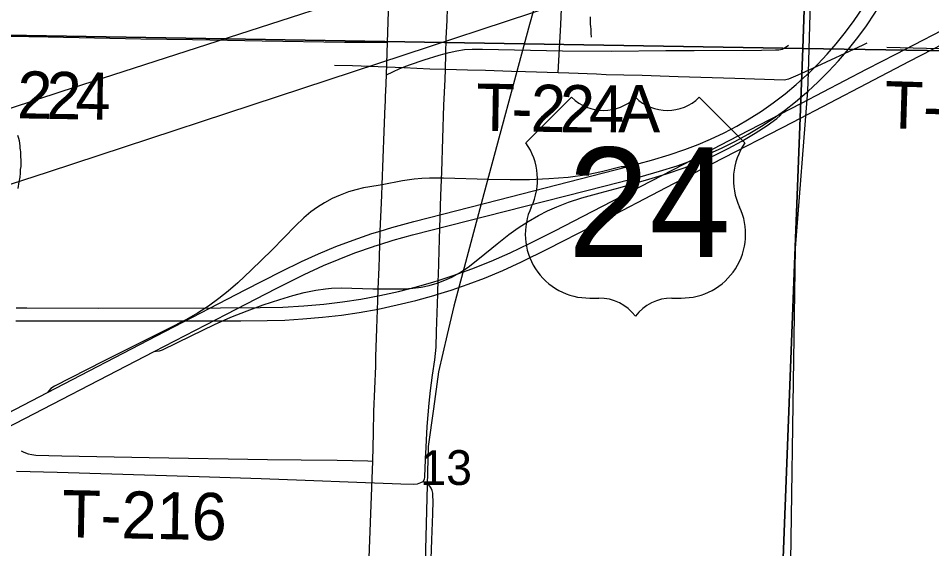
# Model space of a CAD drawing. Extents: x 2.4 to 73.1, y 4.5 to 25.6.
# Drawn here: x 42.561 to 43.111, y 20.322 to 20.642 of the extents above; entities that cross this region are included whole.
import ezdxf

# ---------------------------------------------------------------- set-up
doc = ezdxf.new("R2010")
doc.units = 0
for name, color, linetype in [('GM_X_City_Street', 7, 'Continuous'), ('GM_X_County_Road', 7, 'Continuous'), ('GM_X_Interchange_Ramps', 7, 'Continuous'), ('GM_X_Minor_River', 7, 'Continuous'), ('GM_X_Rail_Line', 7, 'Continuous'), ('GM_X_Section', 7, 'Continuous'), ('GM_X_Section_Text', 7, 'Continuous'), ('GM_X_Township', 7, 'Continuous'), ('GM_X_Township_Road', 7, 'Continuous'), ('GM_X_Township_Road_Text', 7, 'Continuous'), ('GM_X_US_Location', 7, 'Continuous'), ('GM_X_US_Route', 7, 'Continuous'), ('GM_X_US_Shield', 7, 'Continuous')]:
    doc.layers.add(name, color=color, linetype=linetype)

msp = doc.modelspace()

# ---------------------------------------------------------------- linework, layer by layer
at = {"layer": 'GM_X_City_Street'}
for points in [[(42.88583506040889, 20.60895587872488), (42.88618302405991, 20.615955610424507), (42.88737604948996, 20.63785889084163), (42.888466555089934, 20.66141813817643), (42.88864675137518, 20.66908583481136), (42.88912210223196, 20.673065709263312), (42.8895166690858, 20.678319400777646), (42.88951356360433, 20.68206316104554), (42.8895912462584, 20.684688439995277), (42.88950734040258, 20.686679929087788), (42.89001997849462, 20.694030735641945), (42.890134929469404, 20.69885877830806), (42.89013493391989, 20.700766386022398), (42.88981491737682, 20.70219865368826), (42.889174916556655, 20.703870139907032), (42.88730149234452, 20.706970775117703)], [(42.804544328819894, 20.362713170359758), (42.80526200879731, 20.3639869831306), (42.80559445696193, 20.365263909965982), (42.80576220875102, 20.37101467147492), (42.807001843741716, 20.39578560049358), (42.808033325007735, 20.4096887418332), (42.80882555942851, 20.417381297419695), (42.81019568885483, 20.426568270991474), (42.81150678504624, 20.43579559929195), (42.81225553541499, 20.44353166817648), (42.812519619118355, 20.4528615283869), (42.81305398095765, 20.469787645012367), (42.81327768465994, 20.47533958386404), (42.813330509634, 20.476644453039), (42.813616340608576, 20.483681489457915), (42.81374681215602, 20.486946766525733), (42.81443344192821, 20.508495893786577), (42.815194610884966, 20.534823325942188), (42.81573209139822, 20.54900609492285), (42.81703074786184, 20.589124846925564), (42.81771426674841, 20.60472434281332), (42.817925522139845, 20.610832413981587), (42.81810261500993, 20.619997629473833), (42.81840709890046, 20.62947973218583), (42.818870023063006, 20.640213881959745), (42.81909991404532, 20.64781635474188)], [(42.817925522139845, 20.610832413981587), (42.831185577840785, 20.6104937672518), (42.84205643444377, 20.610260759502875), (42.85759690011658, 20.609642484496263), (42.86619043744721, 20.609543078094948), (42.88583506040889, 20.60895587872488), (42.892291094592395, 20.608757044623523), (42.90884127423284, 20.6080983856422), (42.91462311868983, 20.607753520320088), (42.925372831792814, 20.607393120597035), (42.93627164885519, 20.60722224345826), (42.94725435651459, 20.606852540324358), (42.958084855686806, 20.606457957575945), (42.99224777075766, 20.605457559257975), (43.0217938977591, 20.604519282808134), (43.02474229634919, 20.604979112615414), (43.03023831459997, 20.60738379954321), (43.0392046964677, 20.611450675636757), (43.069390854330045, 20.625617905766), (43.0719384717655, 20.62678296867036)], [(42.75106303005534, 20.61322469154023), (42.76193698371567, 20.61303827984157), (42.79277558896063, 20.611935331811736), (42.80850867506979, 20.611121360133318), (42.817925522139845, 20.610832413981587)]]:
    msp.add_lwpolyline(points, dxfattribs=at)
at = {"layer": 'GM_X_County_Road'}
msp.add_lwpolyline([(42.559615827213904, 20.368846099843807), (42.58419102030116, 20.36828064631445), (42.66973189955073, 20.365618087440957), (42.707057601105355, 20.364415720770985), (42.73349379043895, 20.3634898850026), (42.76458713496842, 20.362222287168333), (42.79102332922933, 20.361243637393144), (42.79879975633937, 20.361100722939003), (42.80106155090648, 20.361209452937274), (42.80305304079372, 20.36192713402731), (42.804544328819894, 20.362713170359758)], dxfattribs=at)
at = {"layer": 'GM_X_Interchange_Ramps'}
for points in [[(43.00025949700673, 19.624199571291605), (43.02493719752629, 20.247346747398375), (43.028671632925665, 20.503167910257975), (43.03617156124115, 20.59793304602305), (43.036550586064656, 20.608797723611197), (43.051379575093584, 21.12738074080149), (43.051587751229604, 21.13171789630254), (43.064950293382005, 21.50477607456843), (43.066137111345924, 21.537714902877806), (43.067771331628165, 21.583208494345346), (43.06964475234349, 21.64877236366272)], [(42.77750163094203, 20.47859996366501), (42.79309801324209, 20.47862792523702), (42.79836413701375, 20.478979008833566), (42.80328537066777, 20.479653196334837), (42.808141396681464, 20.48069398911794), (42.81291351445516, 20.482082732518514), (42.81757066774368, 20.48381946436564), (42.82181463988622, 20.485739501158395), (42.82643763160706, 20.488284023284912), (42.8315887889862, 20.491748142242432), (42.838395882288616, 20.49715407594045), (42.84898403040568, 20.50580976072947), (42.85609871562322, 20.511333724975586), (42.86166309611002, 20.515298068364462), (42.86767483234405, 20.51915988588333), (42.87387611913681, 20.522704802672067), (42.879415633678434, 20.52551961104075), (42.88508252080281, 20.528061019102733), (42.89204808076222, 20.53072048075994), (42.90002025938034, 20.533320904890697), (42.91108375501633, 20.536449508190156), (42.92308239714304, 20.539696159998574), (42.9404186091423, 20.54461430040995), (42.95110619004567, 20.547910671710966), (42.961685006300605, 20.55153015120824), (42.97124167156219, 20.55524593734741), (42.97978550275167, 20.558971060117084), (42.98817090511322, 20.563041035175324), (42.99637609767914, 20.567462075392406), (43.00437000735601, 20.572252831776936), (43.011633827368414, 20.577037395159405), (43.017530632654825, 20.581247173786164), (43.01917725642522, 20.58271360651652), (43.02045418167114, 20.58418624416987), (43.022001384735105, 20.585978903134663)], [(42.92704673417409, 20.55205209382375), (42.924847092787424, 20.552139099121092), (42.92380319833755, 20.552005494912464), (42.922846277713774, 20.55179422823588), (42.91184803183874, 20.549032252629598), (42.90320477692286, 20.547357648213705), (42.891846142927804, 20.545679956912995), (42.88007738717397, 20.544800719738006), (42.86859757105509, 20.544306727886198), (42.856794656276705, 20.544166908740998), (42.84374899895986, 20.544384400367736), (42.81673492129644, 20.545207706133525), (42.80834954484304, 20.54523567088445)], [(42.80834954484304, 20.54523567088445), (42.80369547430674, 20.545067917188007), (42.799053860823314, 20.544688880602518), (42.79197334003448, 20.543725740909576), (42.77977584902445, 20.54128065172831)], [(42.77977584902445, 20.54128065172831), (42.777361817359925, 20.540870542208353), (42.76848555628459, 20.539360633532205), (42.76395576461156, 20.53829807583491), (42.75950054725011, 20.536952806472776), (42.75455755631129, 20.535104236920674), (42.7497419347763, 20.532948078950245), (42.74508786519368, 20.5304626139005), (42.74088120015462, 20.527824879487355), (42.73685782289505, 20.52491376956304), (42.73257658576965, 20.521325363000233), (42.727646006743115, 20.516599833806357), (42.71352537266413, 20.502168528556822), (42.700880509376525, 20.48976909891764), (42.69296114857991, 20.482312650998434), (42.68711715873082, 20.47718634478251), (42.68153105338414, 20.472724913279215), (42.67518996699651, 20.46822930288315), (42.66863139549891, 20.464063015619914), (42.661619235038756, 20.460039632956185), (42.65059925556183, 20.454267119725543), (42.61196245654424, 20.43507299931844), (42.58258409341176, 20.41995195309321), (42.58036579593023, 20.418637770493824), (42.57913859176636, 20.417242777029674), (42.578274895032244, 20.416257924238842)], [(42.64246861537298, 20.44086417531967), (42.64383253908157, 20.441053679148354), (42.645786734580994, 20.441320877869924), (42.64749240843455, 20.441908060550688), (42.66483172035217, 20.450389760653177), (42.678828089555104, 20.45710366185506), (42.68877932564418, 20.461468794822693), (42.6985752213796, 20.46540516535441), (42.708190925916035, 20.468943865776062), (42.71821361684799, 20.472265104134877), (42.725943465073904, 20.47459213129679), (42.73283756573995, 20.476443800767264), (42.73982176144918, 20.477913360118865), (42.74565953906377, 20.478693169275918), (42.74751276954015, 20.47883762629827)], [(42.74751276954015, 20.47883762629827), (42.74936600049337, 20.478982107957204), (42.7552596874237, 20.479131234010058), (42.77418040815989, 20.478646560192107), (42.7757307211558, 20.478624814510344), (42.77750163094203, 20.47859996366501)]]:
    msp.add_lwpolyline(points, dxfattribs=at)
at = {"layer": 'GM_X_Minor_River'}
for points in [[(42.90499978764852, 20.64230163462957), (42.904960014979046, 20.640592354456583), (42.90509543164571, 20.638119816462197), (42.905245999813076, 20.636406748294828), (42.905406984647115, 20.635074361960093), (42.905372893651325, 20.633554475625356), (42.90552914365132, 20.63203174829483), (42.90568918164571, 20.630698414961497), (42.905674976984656, 20.630128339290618)], [(42.56055463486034, 20.53909937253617), (42.561214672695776, 20.543072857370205), (42.5618481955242, 20.545909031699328), (42.56208872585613, 20.548182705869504), (42.56214080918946, 20.55046111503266), (42.56237281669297, 20.552355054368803), (42.56242868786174, 20.5548238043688), (42.56246277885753, 20.55634274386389), (42.56231126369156, 20.55805581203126), (42.562346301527, 20.5595747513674), (42.56218910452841, 20.561097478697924), (42.56202527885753, 20.56224047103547), (42.5618614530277, 20.563384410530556), (42.561887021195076, 20.564523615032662), (42.56173455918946, 20.566235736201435), (42.56138891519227, 20.567764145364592), (42.56103853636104, 20.56910221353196), (42.56051202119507, 20.5710122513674)]]:
    msp.add_lwpolyline(points, dxfattribs=at)
at = {"layer": 'GM_X_Rail_Line'}
for points in [[(41.95853159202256, 20.391006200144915), (42.586485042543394, 20.597344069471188), (42.882529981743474, 20.69319832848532), (43.12839114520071, 20.772803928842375), (43.63366949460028, 20.939166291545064), (44.16369780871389, 21.11243488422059), (44.70422986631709, 21.28804153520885), (45.09575369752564, 21.415053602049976), (45.350985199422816, 21.49772199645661), (46.12242020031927, 21.74707945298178), (46.377110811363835, 21.829638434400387)], [(41.95853159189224, 20.347838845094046), (42.036929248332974, 20.373599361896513), (42.33297418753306, 20.469453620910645), (42.578835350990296, 20.5490592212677), (43.084113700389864, 20.715421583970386), (43.61414201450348, 20.888690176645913), (44.15467407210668, 21.064296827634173), (44.546197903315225, 21.191308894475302), (44.8014294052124, 21.273977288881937), (45.572864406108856, 21.523334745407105), (45.82755501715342, 21.605893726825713)], [(42.9281925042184, 20.7079809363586), (42.9095945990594, 20.699987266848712), (42.89648277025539, 20.690414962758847), (42.886058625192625, 20.67917512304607), (42.87799652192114, 20.668250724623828), (42.87442526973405, 20.658579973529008), (42.86848979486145, 20.63785210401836), (42.84107805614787, 20.535762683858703), (42.82304782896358, 20.468220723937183), (42.81897934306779, 20.451089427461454), (42.81365786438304, 20.42868232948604), (42.81067229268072, 20.406326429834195), (42.80757876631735, 20.3836901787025), (42.80307423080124, 20.21312610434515), (42.79502867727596, 19.915560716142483), (42.7931909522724, 19.824007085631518), (42.79282933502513, 19.797831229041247), (42.79270108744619, 19.796491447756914)]]:
    msp.add_lwpolyline(points, dxfattribs=at)
at = {"layer": 'GM_X_Section'}
for points in [[(43.03308830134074, 20.623388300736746), (42.52955452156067, 20.631692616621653), (42.545987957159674, 21.1341010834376), (43.05028809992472, 21.12615206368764)], [(43.05028809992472, 21.12615206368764), (43.55240059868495, 21.113701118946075), (43.54476514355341, 20.61508186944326), (43.03308830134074, 20.623388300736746)], [(42.52955452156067, 20.631692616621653), (43.03308830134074, 20.623388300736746), (43.01389076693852, 20.124275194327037), (43.013830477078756, 20.12162369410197), (42.51126239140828, 20.13047225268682)], [(43.03308830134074, 20.623388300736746), (43.54476514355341, 20.61508186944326), (43.53362009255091, 20.11199954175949), (43.01389076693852, 20.124275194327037)]]:
    msp.add_lwpolyline(points, close=True, dxfattribs=at)
at = {"layer": 'GM_X_Township'}
msp.add_lwpolyline([(43.00025949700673, 19.624199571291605), (43.02493719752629, 20.247346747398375), (43.028671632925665, 20.503167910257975), (43.03617156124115, 20.59793304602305), (43.036550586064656, 20.608797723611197), (43.051379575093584, 21.12738074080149), (43.051587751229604, 21.13171789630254), (43.064950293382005, 21.50477607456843), (43.066137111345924, 21.537714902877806), (43.067771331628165, 21.583208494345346), (43.06964475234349, 21.64877236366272)], dxfattribs=at)
at = {"layer": 'GM_X_Township_Road'}
for points in [[(42.53083330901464, 20.631239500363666), (42.53829906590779, 20.63101891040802), (42.55537431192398, 20.63072996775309), (42.57865082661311, 20.63027325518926), (42.63453061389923, 20.629238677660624), (42.66557736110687, 20.628809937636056), (42.707476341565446, 20.627995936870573), (42.75715176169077, 20.62723165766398), (42.77267358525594, 20.62711049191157), (42.77955836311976, 20.62704524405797), (42.78311570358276, 20.627011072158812)], [(42.78242909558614, 20.607422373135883), (42.78629402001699, 20.609221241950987), (42.79054419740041, 20.61120342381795), (42.796338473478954, 20.613518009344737), (42.80516813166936, 20.616593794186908), (42.814094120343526, 20.61937132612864), (42.820112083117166, 20.62101484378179), (42.82469778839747, 20.621999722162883), (42.829354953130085, 20.6226366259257), (42.83403697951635, 20.622934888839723), (42.8402786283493, 20.62297838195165), (42.8884689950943, 20.62198728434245), (42.91800270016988, 20.62180710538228), (42.95064636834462, 20.622046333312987), (42.967752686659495, 20.622176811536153), (43.00817281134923, 20.622366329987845), (43.01673838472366, 20.622503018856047), (43.0186428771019, 20.62260244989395), (43.02062506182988, 20.623000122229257), (43.02300179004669, 20.624270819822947), (43.02442474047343, 20.62530229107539)], [(43.08370963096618, 20.62411549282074), (43.10759199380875, 20.623518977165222), (43.1324561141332, 20.622882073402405), (43.15887364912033, 20.622127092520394), (43.19773103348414, 20.621163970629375), (43.21794109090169, 20.620607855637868), (43.275442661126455, 20.61900472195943), (43.30497947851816, 20.61838024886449), (43.34539026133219, 20.617469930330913), (43.38270042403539, 20.616767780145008), (43.47596494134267, 20.614776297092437), (43.52845208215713, 20.613583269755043)], [(42.56239889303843, 20.381159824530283), (42.564113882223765, 20.380234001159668), (42.56675779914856, 20.379354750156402), (42.56893880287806, 20.37884524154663), (42.57121302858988, 20.378472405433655), (42.58692124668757, 20.378096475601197), (42.63958857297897, 20.377089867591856), (42.71085969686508, 20.375955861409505), (42.73099520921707, 20.375697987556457), (42.752696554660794, 20.37551159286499), (42.771213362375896, 20.375030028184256), (42.77411828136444, 20.374952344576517)], [(42.80315556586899, 20.109315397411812), (42.80359362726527, 20.122302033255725), (42.80407520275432, 20.14096799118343), (42.80521230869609, 20.17829368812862), (42.80589892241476, 20.196953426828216), (42.80638978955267, 20.215616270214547), (42.806989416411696, 20.234272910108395), (42.80793079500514, 20.268491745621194), (42.809136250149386, 20.310487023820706), (42.80967685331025, 20.327590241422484), (42.81033238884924, 20.34313692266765), (42.81055608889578, 20.350922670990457), (42.81042558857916, 20.35403884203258), (42.810226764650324, 20.3555829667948), (42.80988189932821, 20.357105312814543), (42.809319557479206, 20.358546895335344), (42.80851487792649, 20.359861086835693), (42.807418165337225, 20.36095780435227), (42.804544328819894, 20.362713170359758)]]:
    msp.add_lwpolyline(points, dxfattribs=at)
at = {"layer": 'GM_X_US_Route'}
msp.add_line((42.77411828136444, 20.374952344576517), (42.77455665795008, 20.391862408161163), dxfattribs=at)
for points in [[(42.781912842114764, 20.594924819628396), (42.78198792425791, 20.597455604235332), (42.78242909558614, 20.607422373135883), (42.782926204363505, 20.620657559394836), (42.78311570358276, 20.627011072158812), (42.78555459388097, 20.707683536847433), (42.78849677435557, 20.80403315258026), (42.79014651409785, 20.85687133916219), (42.79150421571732, 20.90194242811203), (42.791737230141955, 20.90741667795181), (42.79239898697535, 20.92924852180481)], [(43.03628977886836, 20.597657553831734), (43.04220833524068, 20.60308210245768), (43.048617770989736, 20.609448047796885), (43.054561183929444, 20.615826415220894), (43.06063817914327, 20.62292555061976), (43.06623050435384, 20.63001538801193), (43.071366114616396, 20.63706173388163), (43.07638058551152, 20.64457098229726), (43.081379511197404, 20.652828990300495), (43.086443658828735, 20.66212467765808), (43.091573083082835, 20.67243010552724), (43.097702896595, 20.68570566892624), (43.10987242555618, 20.713294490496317), (43.12268196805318, 20.74229382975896)], [(43.03666882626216, 20.60852220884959), (43.042226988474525, 20.613962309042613), (43.047754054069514, 20.619831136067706), (43.053250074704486, 20.626147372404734), (43.05886105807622, 20.633171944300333), (43.063993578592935, 20.640174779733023), (43.069191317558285, 20.647889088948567), (43.07436423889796, 20.656355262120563), (43.079459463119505, 20.66558572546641), (43.084722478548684, 20.676139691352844), (43.09136802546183, 20.690518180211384), (43.101949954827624, 20.714381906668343), (43.11334899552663, 20.740274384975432)], [(43.07170855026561, 20.602288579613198), (43.09732453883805, 20.61561384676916), (43.19202440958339, 20.664608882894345), (43.235641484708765, 20.68717703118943), (43.2654796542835, 20.702546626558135), (43.28242443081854, 20.711034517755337), (43.29399742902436, 20.716331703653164), (43.30343604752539, 20.720311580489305), (43.31298961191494, 20.724005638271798), (43.32411835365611, 20.72792026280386), (43.3245481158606, 20.72805628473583)], [(43.07148371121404, 20.610809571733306), (43.07192913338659, 20.61104057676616), (43.08913176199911, 20.619960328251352), (43.127830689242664, 20.640002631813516)], [(42.559528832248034, 20.467094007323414), (42.5658543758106, 20.46710022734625), (42.60906135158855, 20.467075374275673), (42.68242029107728, 20.467193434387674), (42.706349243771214, 20.467295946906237), (42.72000384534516, 20.467656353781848), (42.73271086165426, 20.468392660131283), (42.74476543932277, 20.46946453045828), (42.75586000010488, 20.47079736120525), (42.7669048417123, 20.472468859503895), (42.778508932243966, 20.474578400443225), (42.789727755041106, 20.477023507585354), (42.80055513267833, 20.47978548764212), (42.810984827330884, 20.482820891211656), (42.813616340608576, 20.483681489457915), (42.822492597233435, 20.486586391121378), (42.83387609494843, 20.49070918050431), (42.84541804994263, 20.495291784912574), (42.856801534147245, 20.50024719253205), (42.868592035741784, 20.505824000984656), (42.88385910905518, 20.51349791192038), (42.935448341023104, 20.540232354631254), (42.96135636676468, 20.553728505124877), (42.988401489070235, 20.56774351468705), (43.032285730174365, 20.590482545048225), (43.07148371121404, 20.610809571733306)], [(42.53957596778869, 20.396215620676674), (42.578274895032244, 20.416257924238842), (42.64391331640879, 20.45025617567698), (42.69742569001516, 20.478053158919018), (42.719005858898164, 20.48912596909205), (42.73132142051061, 20.495100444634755), (42.74153053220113, 20.499717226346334), (42.75187012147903, 20.50402951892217), (42.76234332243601, 20.508018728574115), (42.77353108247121, 20.511852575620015), (42.77870708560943, 20.513437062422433), (42.78572856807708, 20.515590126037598), (42.79892025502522, 20.519249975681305), (42.849813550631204, 20.532289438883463), (42.92704673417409, 20.55205209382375), (42.94191301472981, 20.55602265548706), (42.95261921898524, 20.559225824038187), (42.962020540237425, 20.56241965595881), (42.970123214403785, 20.56553894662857), (42.97753304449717, 20.568720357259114), (42.985651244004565, 20.572591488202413), (42.99332826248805, 20.576652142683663), (43.00083442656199, 20.581020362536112), (43.00815104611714, 20.58569617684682), (43.01528127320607, 20.590657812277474), (43.022439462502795, 20.59610102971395), (43.029125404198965, 20.601643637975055), (43.0355783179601, 20.607456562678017), (43.03666882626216, 20.60852220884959)], [(42.559208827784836, 20.45931755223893), (42.570707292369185, 20.45932689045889), (42.64313416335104, 20.459376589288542), (42.69473272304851, 20.45939833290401), (42.71059319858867, 20.4595101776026), (42.72116270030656, 20.459839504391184), (42.732033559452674, 20.46046710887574), (42.743811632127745, 20.461489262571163), (42.755247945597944, 20.46281277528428), (42.76602250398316, 20.464391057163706), (42.77735008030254, 20.46643536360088), (42.788916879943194, 20.468895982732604), (42.80010152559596, 20.4716300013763), (42.8109009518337, 20.47460948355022), (42.81327768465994, 20.47533958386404), (42.82131200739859, 20.47781886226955), (42.831611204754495, 20.4813730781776), (42.841497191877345, 20.485144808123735), (42.85240846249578, 20.489711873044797), (42.86372981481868, 20.494881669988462), (42.87963066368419, 20.502717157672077), (42.90699579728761, 20.516788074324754), (42.95552479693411, 20.542006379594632), (42.978695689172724, 20.554032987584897), (43.027007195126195, 20.579040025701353), (43.07170855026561, 20.602288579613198)], [(42.77499232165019, 20.504311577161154), (42.77843057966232, 20.505399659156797), (42.78639964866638, 20.507922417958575), (42.7980658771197, 20.51115975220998), (42.854091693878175, 20.525420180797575), (42.914022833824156, 20.540733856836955), (42.93511212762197, 20.54612424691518), (42.946803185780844, 20.549383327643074), (42.957496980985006, 20.55272318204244), (42.96688898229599, 20.55605684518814), (42.97556019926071, 20.559536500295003), (42.9840916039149, 20.56334861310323), (42.992188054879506, 20.567353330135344), (43.00011983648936, 20.571674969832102), (43.00814173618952, 20.576471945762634), (43.015169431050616, 20.581088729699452), (43.022001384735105, 20.585978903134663), (43.02865005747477, 20.59114560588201), (43.03531733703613, 20.596768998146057), (43.03628977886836, 20.597657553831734)], [(42.781702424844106, 20.58888589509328), (42.78180773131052, 20.591381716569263), (42.781912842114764, 20.594924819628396)], [(42.77817759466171, 20.497919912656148), (42.77843057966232, 20.505399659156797), (42.778676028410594, 20.512557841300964), (42.77870708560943, 20.513437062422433), (42.77952418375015, 20.534917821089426), (42.77977584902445, 20.54128065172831), (42.781049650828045, 20.57341169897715), (42.781702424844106, 20.58888589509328)], [(42.52215275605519, 20.378543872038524), (42.54776874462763, 20.391869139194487), (42.64246861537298, 20.44086417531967), (42.68608569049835, 20.463432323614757), (42.71592386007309, 20.478801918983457), (42.732868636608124, 20.487289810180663), (42.744441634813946, 20.49258699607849), (42.75388025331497, 20.49656687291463), (42.76343381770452, 20.500260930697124), (42.7745625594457, 20.504175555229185), (42.77499232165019, 20.504311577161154)], [(42.77609947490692, 20.437658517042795), (42.77665345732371, 20.454792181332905), (42.77725309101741, 20.471550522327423), (42.77750163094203, 20.47859996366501), (42.77795834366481, 20.491437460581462), (42.77817759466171, 20.497919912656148)], [(42.77455665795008, 20.391862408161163), (42.77489187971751, 20.40479363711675), (42.77592025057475, 20.43211528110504), (42.77609947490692, 20.437658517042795)], [(42.74759820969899, 19.628888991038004), (42.750630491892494, 19.724148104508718), (42.755113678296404, 19.848443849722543), (42.75592146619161, 19.8716054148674), (42.757608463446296, 19.919920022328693), (42.76025862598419, 19.994499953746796), (42.76434101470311, 20.10481175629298), (42.7675224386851, 20.194932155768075), (42.76950770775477, 20.249960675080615), (42.7707721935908, 20.285049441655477), (42.77411828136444, 20.374952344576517)]]:
    msp.add_lwpolyline(points, dxfattribs=at)
at = {"layer": 'GM_X_US_Shield'}
for p, q in [((42.89387060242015, 20.593934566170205), (42.86640472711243, 20.56646869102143)), ((42.99824092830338, 20.56646869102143), (42.97077505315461, 20.593934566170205)), ((42.90485695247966, 20.47308471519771), (42.91035012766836, 20.47308471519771)), ((42.954295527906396, 20.47308471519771), (42.95978870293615, 20.47308471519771))]:
    msp.add_line(p, q, dxfattribs=at)
for centre, radius, start, end in [((42.91309671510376, 20.613549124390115), 0.027465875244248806, 225.57299599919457, 314.4270040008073), ((42.95154894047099, 20.613549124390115), 0.027465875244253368, 225.57299599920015, 314.4270040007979), ((42.83490686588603, 20.544412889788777), 0.038452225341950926, 334.5471236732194, 35.000929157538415), ((43.02973878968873, 20.544412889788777), 0.038452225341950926, 144.99907084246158, 205.4528763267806), ((42.904428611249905, 20.511534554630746), 0.038452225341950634, 154.8319194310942, 270.63826363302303), ((42.96021704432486, 20.511534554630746), 0.038452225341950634, 269.36173636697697, 25.168080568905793), ((42.91035012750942, 20.445618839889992), 0.027465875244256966, 36.86989764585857, 89.99999993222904), ((42.954295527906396, 20.445618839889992), 0.027465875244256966, 90.00000006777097, 143.13010235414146)]:
    msp.add_arc(centre, radius, start, end, dxfattribs=at)

# ---------------------------------------------------------------- texts
at = {"layer": 'GM_X_Section_Text'}
msp.add_text('13', height=0.0209280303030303, rotation=1e-05, dxfattribs=at).set_placement((42.80276691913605, 20.360533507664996))
at = {"layer": 'GM_X_Township_Road_Text'}
for s, height, rotation, p in [('2', 0.02840909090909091, 358.93750900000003, (42.55989934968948, 20.581318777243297)), ('2', 0.0284090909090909, 359.050168, (42.57745691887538, 20.580992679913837)), ('4', 0.02840909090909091, 359.075669, (42.59496809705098, 20.580703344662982)), ('T-224A', 0.0284090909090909, 358.258608, (43.081967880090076, 20.57537480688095)), ('T', 0.028409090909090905, 359.07546199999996, (42.83627937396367, 20.5738734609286)), ('2', 0.028409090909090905, 358.938833, (42.86906183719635, 20.57329997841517)), ('2', 0.028409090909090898, 359.485037, (42.88671557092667, 20.572974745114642)), ('4', 0.028409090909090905, 359.91761, (42.904310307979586, 20.57281709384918)), ('A', 0.028409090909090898, 0.264172, (42.92185880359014, 20.572793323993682)), ('-', 0.02840909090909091, 358.85789500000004, (42.857457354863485, 20.573532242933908)), ('T-216', 0.02840909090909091, 358.876241, (42.58680037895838, 20.329121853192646))]:
    msp.add_text(s, height=height, rotation=rotation, dxfattribs=at).set_placement(p)
at = {"layer": 'GM_X_US_Location'}
for s, p in [('0', (42.93228676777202, 20.530243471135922)), ('/', (42.93229601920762, 20.530243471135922))]:
    msp.add_text(s, height=9.46969696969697e-05, dxfattribs=at).set_placement(p)
msp.add_text('24', height=9.46969696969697e-05, rotation=1e-05, dxfattribs=at).set_placement((42.91274013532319, 20.510641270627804))
at = {"layer": 'GM_X_US_Shield'}
msp.add_text('24', height=0.06591810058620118, dxfattribs=at).set_placement((42.891649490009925, 20.497804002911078))

doc.saveas('drawing.dxf')
